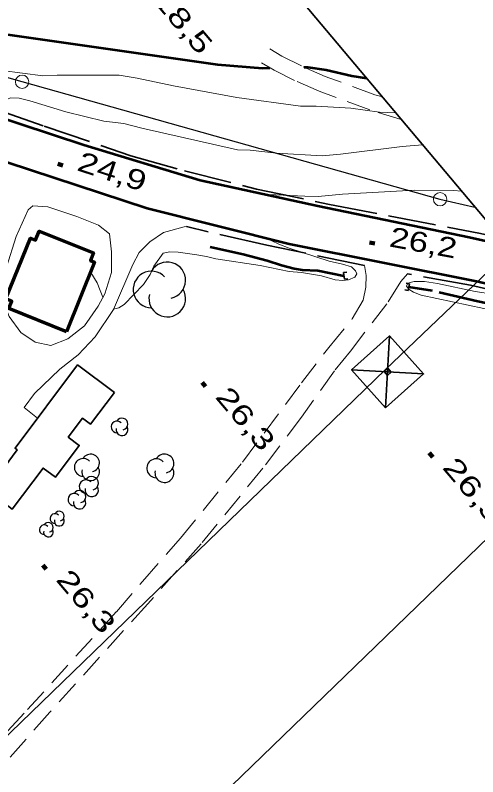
# Model space of a CAD drawing. Extents: x 386081 to 389416, y 5130568 to 5134082.
# Drawn here: x 388678.4 to 388747.8, y 5132340.8 to 5132455.1 of the extents above; entities that cross this region are included whole.
import ezdxf

# ---------------------------------------------------------------- set-up
doc = ezdxf.new("R2010")
doc.units = 0
doc.header["$LTSCALE"] = 1.2
for name, pattern in [('DASH_DOUBLE_DOT', [9.2, 5, -1.2, 0.3, -1.2, 0.3, -1.2]), ('LONG_DASHED', [7.5, 6, -1.5]), ('MEDIUM_DASHED', [4.5, 3, -1.5])]:
    doc.linetypes.add(name, pattern=pattern)
for name, color, linetype, lineweight in [('1', 7, 'Continuous', 53), ('19', 7, 'Continuous', 13), ('2', 7, 'Continuous', 13), ('21', 7, 'LONG_DASHED', 35), ('26', 7, 'Continuous', 35), ('3', 7, 'Continuous', 140), ('31', 7, 'Continuous', 70), ('36', 7, 'Continuous', 13), ('4', 7, 'DASH_DOUBLE_DOT', 53), ('44', 7, 'Continuous', 25), ('60', 7, 'Continuous', 13)]:
    doc.layers.add(name, color=color, linetype=linetype, lineweight=lineweight)

msp = doc.modelspace()

# ---------------------------------------------------------------- linework, layer by layer
at = {"layer": '1'}
for points in [[(388631.36, 5132459.06), (388631.4, 5132459), (388632.19, 5132457.98), (388633.33, 5132457.07), (388634.41, 5132456.48), (388637.64, 5132455.65), (388642.79, 5132454.59), (388645, 5132453.78), (388654.96, 5132451.4), (388658.29, 5132450.97), (388659.97, 5132451.11), (388663.66, 5132451.78), (388664.5, 5132452.29), (388667.46, 5132453.61), (388708.81, 5132447.7), (388715.56, 5132447.13), (388716.67, 5132447.22)], [(388721.81, 5132447.3), (388722.33, 5132447.3), (388725.11, 5132446.88), (388728.95, 5132445.98), (388731.16, 5132445.65)]]:
    msp.add_lwpolyline(points, dxfattribs=at)
at = {"layer": '19', "linetype": 'MEDIUM_DASHED'}
for points in [[(388733.53, 5132442.83), (388732.41, 5132443.17), (388724.96, 5132445.92), (388721.38, 5132447.49), (388718.47, 5132448.95), (388716.63, 5132450.03)], [(388736.35, 5132439.46), (388731.65, 5132440.88), (388724.06, 5132443.69), (388720.36, 5132445.32), (388717.32, 5132446.84), (388715.41, 5132447.96)], [(388661.89, 5132330.32), (388673.69, 5132343.76), (388680.3, 5132350.9), (388693.64, 5132365.58), (388697.52, 5132370.12), (388703.23, 5132376.61), (388712.56, 5132388.05), (388721.42, 5132399.92), (388725.5, 5132405.26), (388729.01, 5132409.53), (388730.64, 5132412.34), (388731.03, 5132414.29), (388731.08, 5132416.05), (388730.85, 5132417.54)], [(388737.28, 5132416.29), (388736.3, 5132415.13), (388734.21, 5132411.8), (388728.73, 5132404.71), (388726.33, 5132401.73), (388721.41, 5132394.8), (388715.59, 5132387.11), (388706.34, 5132375.79), (388698.33, 5132366.76), (388683.64, 5132350.51), (388669.47, 5132334.38), (388664.41, 5132328.8), (388653.92, 5132316.95), (388651.78, 5132314.13), (388645.36, 5132307.96), (388637.85, 5132300.26), (388632.9, 5132294.82), (388619.71, 5132282.76), (388610.62, 5132274.17), (388603.25, 5132266.91)]]:
    msp.add_lwpolyline(points, dxfattribs=at)
at = {"layer": '19'}
msp.add_lwpolyline([(388680.39, 5132425.9), (388681.07, 5132426.49), (388683.34, 5132426.32), (388687.68, 5132424.91), (388690.96, 5132423.59), (388692.57, 5132422.3), (388692.89, 5132419.59), (388692.89, 5132416.51), (388691.88, 5132413.3), (388690.89, 5132411.42), (388688.84, 5132408.5), (388686.32, 5132406.55), (388683.79, 5132405.55), (388681.43, 5132406.05), (388679.29, 5132407.51), (388677.54, 5132409.9), (388676.61, 5132412.38), (388676.62, 5132414.44), (388677.15, 5132417.3), (388678.59, 5132421.88)], close=True, dxfattribs=at)
msp.add_lwpolyline([(388704.16, 5132423.37), (388703.8, 5132423.34), (388700.67, 5132422.49), (388698.62, 5132421.07), (388697.04, 5132419.49), (388696.11, 5132417.68), (388693.17, 5132410.96), (388690.43, 5132406.83), (388687.88, 5132404.12), (388685.16, 5132401.96), (388681.36, 5132398.32), (388679.77, 5132396.25), (388681.8, 5132394.63)], dxfattribs=at)
at = {"layer": '2'}
for points in [[(388654.08, 5132447.08), (388660.7, 5132447.9), (388668.93, 5132447.82), (388672.58, 5132447.49), (388676.51, 5132446.78), (388682.6, 5132446.01), (388684.72, 5132446.11), (388694.02, 5132446.08), (388696.72, 5132445.65), (388702.18, 5132444.48), (388711.71, 5132442.75), (388721.27, 5132441.44), (388723.58, 5132441.44), (388728.81, 5132441.13), (388733.12, 5132440.57), (388735.5, 5132440.47)], [(388675.83, 5132439.87), (388677.25, 5132442.51), (388677.79, 5132442.68), (388679.03, 5132442.63), (388680.62, 5132442.26), (388686.06, 5132440.62), (388691.76, 5132439.22), (388694.75, 5132438.83), (388697.46, 5132438.13), (388711.8, 5132434.91), (388713.71, 5132434.84), (388717.63, 5132434.4), (388724.48, 5132434), (388727.24, 5132434.24), (388736.49, 5132435.42), (388739.54, 5132435.67)], [(388715.33, 5132428.26), (388721.88, 5132427.93), (388723.9, 5132427.9), (388727.53, 5132428.23), (388738.34, 5132428.83), (388744.27, 5132428.8), (388745.41, 5132428.68)], [(388693.19, 5132411.02), (388693.21, 5132411.01), (388693.98, 5132411.2), (388694.81, 5132411.69), (388697.7, 5132414.67), (388698.71, 5132416.19), (388699.24, 5132417.46), (388700.65, 5132419.4), (388701.66, 5132419.59), (388702.91, 5132419.54), (388705.7, 5132419.14), (388707.13, 5132418.91), (388708.55, 5132418.56), (388715.21, 5132417.53), (388719.54, 5132416.65), (388721.38, 5132416.49), (388724.41, 5132415.97), (388726.43, 5132415.38), (388727.62, 5132415.27), (388728.45, 5132415.4), (388729.4, 5132415.77), (388729.69, 5132416.31), (388729.51, 5132416.73), (388728.91, 5132417.33), (388727.55, 5132417.74), (388725.53, 5132418.21), (388719.53, 5132420.15), (388717.98, 5132420.75), (388715.9, 5132421.75)], [(388689.79, 5132416.48), (388690.75, 5132414.92), (388691.17, 5132413.77), (388691.61, 5132412.79)], [(388760.44, 5132410.8), (388757.51, 5132411.29), (388750.1, 5132413.22), (388747.43, 5132413.62), (388741.79, 5132414.84), (388739.84, 5132415.13), (388738.29, 5132415.12), (388737.35, 5132414.87), (388737.17, 5132414.44), (388737.53, 5132413.96), (388738.18, 5132413.55), (388739.37, 5132413.07), (388748.75, 5132411.1), (388753.55, 5132409.75), (388757.88, 5132408.88), (388760.43, 5132408.24), (388762.99, 5132407.76)]]:
    msp.add_lwpolyline(points, dxfattribs=at)
at = {"layer": '21', "linetype": 'Continuous', "lineweight": 53}
for points in [[(388191.48, 5132611.97), (388201.34, 5132608.24), (388228.73, 5132598.22), (388268.27, 5132585.17), (388287.74, 5132578.66), (388303.84, 5132573.63), (388321.27, 5132567.92), (388340.39, 5132560.41), (388359.24, 5132552.66), (388386.08, 5132541.24), (388413.51, 5132528.97), (388446.14, 5132514.94), (388481.46, 5132500.28), (388528.45, 5132480.9), (388560.87, 5132469.08), (388592.98, 5132459.29), (388624.84, 5132449.91), (388649.31, 5132442.21), (388698.24, 5132426.15), (388719.57, 5132420.8), (388747.92, 5132415.16), (388759.06, 5132412.44)], [(388752.35, 5132420.42), (388746.56, 5132421.72), (388723.84, 5132426.42), (388706.19, 5132430.3), (388688.75, 5132435.61), (388650.33, 5132448.25), (388633.46, 5132453.57), (388619.16, 5132457.98), (388581.01, 5132468.83), (388558.46, 5132476.36), (388537.23, 5132484.09), (388513.45, 5132493.63), (388486.44, 5132504.88), (388466.69, 5132512.98), (388443.12, 5132522.9), (388422.08, 5132531.86), (388395.19, 5132543.69), (388370.98, 5132554.57), (388349.79, 5132563.34), (388333.23, 5132569.83), (388319.55, 5132574.91)]]:
    msp.add_lwpolyline(points, dxfattribs=at)
at = {"layer": '21'}
for points in [[(388628.05, 5132456.04), (388635.52, 5132453.7), (388649.02, 5132449.62), (388663.34, 5132445.07), (388669.41, 5132442.95), (388675.87, 5132440.87), (388682.77, 5132438.44), (388695.8, 5132434.01), (388703.82, 5132431.76), (388714.64, 5132429.01), (388725.62, 5132426.7), (388748.27, 5132422.34), (388751.32, 5132421.65)], [(388730.85, 5132417.54), (388716.18, 5132420.58), (388704.16, 5132423.37)], [(388759.77, 5132411.59), (388746.77, 5132414.57), (388737.28, 5132416.29)]]:
    msp.add_lwpolyline(points, dxfattribs=at)
at = {"layer": '26'}
for p, q in [((388727.68, 5132416.47), (388728.18, 5132416.56)), ((388727.86, 5132415.48), (388727.68, 5132416.47)), ((388727.86, 5132415.48), (388728.35, 5132415.56)), ((388737.58, 5132414.79), (388737.09, 5132414.89)), ((388737.58, 5132414.79), (388737.39, 5132413.8)), ((388737.39, 5132413.8), (388736.9, 5132413.89))]:
    msp.add_line(p, q, dxfattribs=at)
at = {"layer": '3'}
for p, q in [((388684.82, 5132432.8), (388685.58, 5132432.55)), ((388731.61, 5132420.98), (388732.39, 5132420.83)), ((388706.5, 5132399.99), (388707.01, 5132399.38)), ((388740.57, 5132389.41), (388741.08, 5132388.8)), ((388682.59, 5132372.57), (388683.1, 5132371.96))]:
    msp.add_line(p, q, dxfattribs=at)
at = {"layer": '31'}
msp.add_lwpolyline([(388686.14, 5132407.58), (388677.48, 5132411.07), (388677.94, 5132412.2), (388677.06, 5132412.55), (388680.73, 5132421.63), (388681.48, 5132421.33), (388682.04, 5132422.71), (388690.18, 5132419.43), (388689.72, 5132418.3), (388690.36, 5132418.04)], close=True, dxfattribs=at)
at = {"layer": '31', "lineweight": 35}
msp.add_lwpolyline([(388693.32, 5132398.5), (388689.75, 5132393.74), (388688.54, 5132394.63), (388686.4, 5132391.79), (388688.05, 5132390.54), (388684.47, 5132385.76), (388682.63, 5132387.13), (388678.01, 5132380.99), (388674.22, 5132383.83), (388678.76, 5132389.87), (388678.42, 5132390.12), (388687.81, 5132402.63)], close=True, dxfattribs=at)
at = {"layer": '36', "lineweight": 35}
for p, q in [((388734.02, 5132396.18), (388734.62, 5132406.98)), ((388734.29, 5132401.04), (388734.35, 5132402.12)), ((388728.92, 5132401.88), (388739.72, 5132401.28)), ((388733.78, 5132401.61), (388734.86, 5132401.55))]:
    msp.add_line(p, q, dxfattribs=at)
at = {"layer": '36', "lineweight": 25}
for points in [[(388287.89, 5132574.37), (388317.1, 5132565.88), (388359.16, 5132547.34), (388422.11, 5132519.87), (388495.36, 5132488.91), (388546.21, 5132468.63), (388599.35, 5132467.9), (388679.46, 5132445.13), (388742.17, 5132427.49), (388747.41, 5132426.3)], [(387556.24, 5131263.48), (387630.23, 5131333.84), (387913.32, 5131607.74), (388190.17, 5131875.78), (388476.11, 5132152.28), (388734, 5132401.95), (388752.8, 5132419.88)], [(388771.01, 5132397.91), (388761.9, 5132388.83), (388496, 5132131.53), (388210.06, 5131855.46), (387933.77, 5131587.05), (387650.79, 5131312.73), (387574.6, 5131241.62)]]:
    msp.add_lwpolyline(points, dxfattribs=at)
at = {"layer": '36', "lineweight": 35}
for points in [[(388734.02, 5132396.18), (388728.92, 5132401.88), (388734.62, 5132406.98), (388739.72, 5132401.28)], [(388734.29, 5132401.04), (388733.78, 5132401.61), (388734.35, 5132402.12), (388734.86, 5132401.55)]]:
    msp.add_lwpolyline(points, close=True, dxfattribs=at)
at = {"layer": '36'}
for centre in [(388679.478, 5132445.11), (388742.188, 5132427.48)]:
    msp.add_circle(centre, 1, dxfattribs=at)
at = {"layer": '4'}
for points in [[(388707.7, 5132420.34), (388712.63, 5132419.26), (388716.23, 5132418.3), (388718.4, 5132417.59), (388720.32, 5132417.09), (388721.5, 5132416.88), (388723.84, 5132416.8), (388727.77, 5132415.97)], [(388761.67, 5132409.33), (388760.6, 5132409.62), (388757.08, 5132410.34), (388752.4, 5132411.49), (388749.04, 5132411.91), (388747.87, 5132412.13), (388741.03, 5132413.75), (388737.49, 5132414.3)]]:
    msp.add_lwpolyline(points, dxfattribs=at)
at = {"layer": '44'}
for centre, radius, start, end in [((388701.257, 5132415.315), 2.746, 282.26917, 149.72626), ((388698.895, 5132413.942), 2.746, 44.11537, 269.80396), ((388701.257, 5132412.569), 2.746, 166.93686, 29.62122), ((388693.714, 5132393.32), 0.873, 44.11537, 269.80396), ((388694.465, 5132393.756), 0.873, 282.26917, 149.72626), ((388694.465, 5132392.883), 0.873, 166.93686, 29.62122), ((388688.636, 5132387.25), 1.321, 44.11537, 269.80396), ((388689.772, 5132387.91), 1.321, 282.26917, 149.72626), ((388699.611, 5132387.112), 1.421, 44.11537, 269.80396), ((388700.833, 5132387.823), 1.421, 282.26917, 149.72626), ((388689.772, 5132386.59), 1.321, 166.93686, 29.62122), ((388700.833, 5132386.402), 1.421, 166.93686, 29.62122), ((388689.053, 5132384.363), 1.01, 44.11537, 269.80396), ((388689.922, 5132384.868), 1.01, 282.26917, 149.72626), ((388688.1, 5132382.868), 0.933, 282.26917, 149.72626), ((388689.922, 5132383.858), 1.01, 166.93686, 29.62122), ((388687.297, 5132382.401), 0.933, 44.11537, 269.80396), ((388688.1, 5132381.935), 0.933, 166.93686, 29.62122), ((388685.059, 5132379.937), 0.74, 282.26917, 149.72626), ((388684.423, 5132379.567), 0.74, 44.11537, 269.80396), ((388685.059, 5132379.197), 0.74, 166.93686, 29.62122), ((388682.802, 5132377.896), 0.718, 44.11537, 269.80396), ((388683.42, 5132378.255), 0.718, 282.26917, 149.72626), ((388683.42, 5132377.537), 0.718, 166.93686, 29.62122)]:
    msp.add_arc(centre, radius, start, end, dxfattribs=at)
at = {"layer": '60', "lineweight": 35}
msp.add_lwpolyline([(386109.63, 5132985.69), (387380.72, 5134053.36), (389052.99, 5132062.51), (387781.9, 5130994.83)], close=True, dxfattribs=at)

# ---------------------------------------------------------------- texts
at = {"layer": '3'}
for s, rotation, width, p in [('18,5   ', 310.294, 1.4, (388698.98, 5132457.29)), ('24,9   ', 341.855, 1.35, (388687.54, 5132431.87)), ('26,2   ', 349.575, 1.3, (388734.43, 5132420.42)), ('26,3   ', 310.294, 1.4, (388708.33, 5132397.77)), ('26,5   ', 310.294, 1.45, (388742.4, 5132387.19)), ('26,3   ', 310.294, 1.4, (388684.42, 5132370.35))]:
    msp.add_text(s, height=3, rotation=rotation, dxfattribs=dict(at, width=width)).set_placement(p)

doc.saveas('drawing.dxf')
